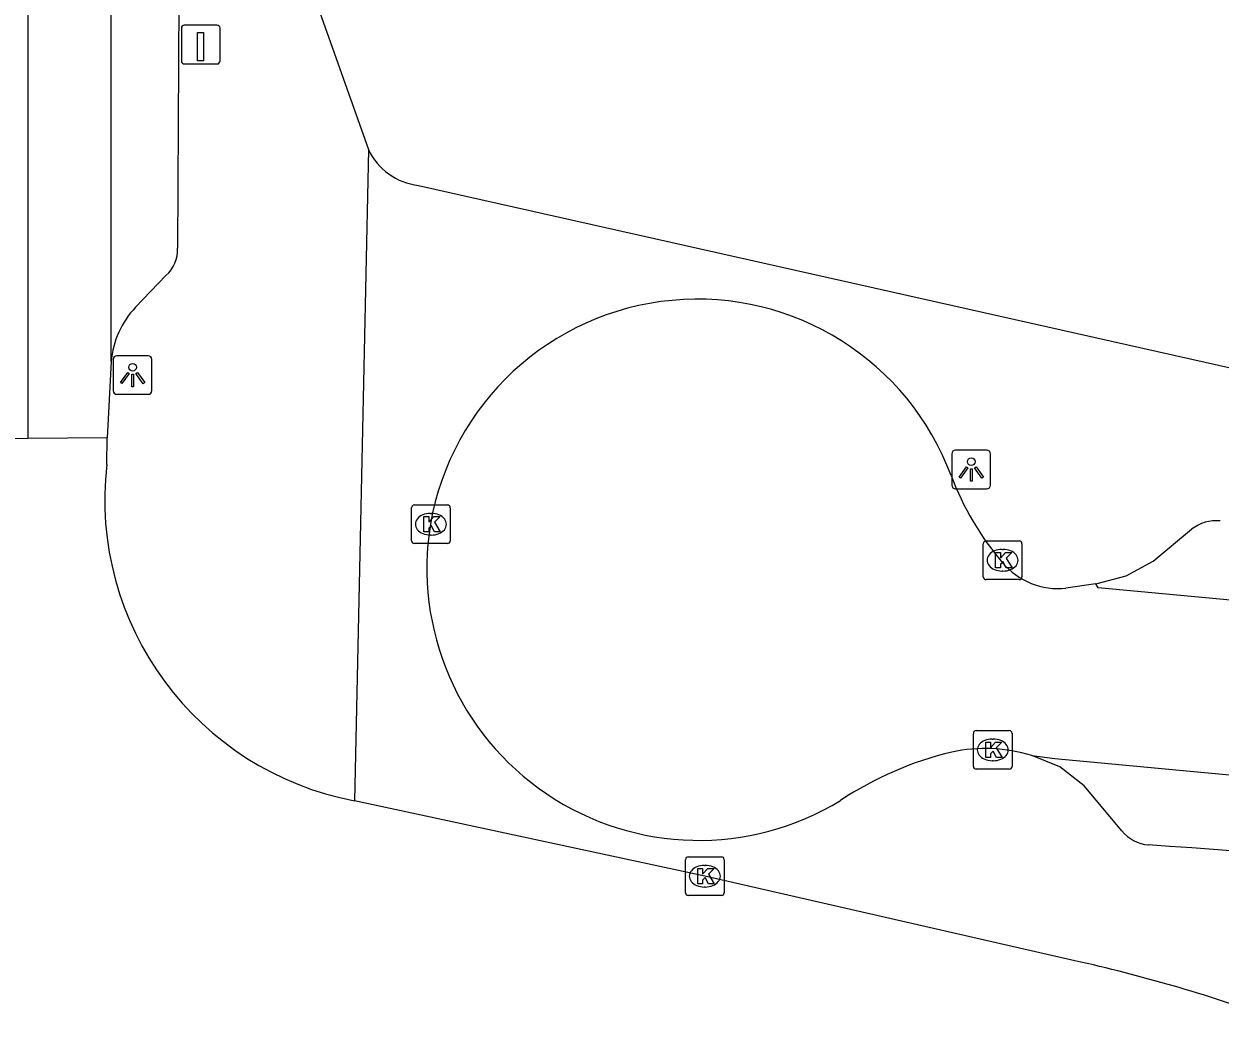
# Model space of a CAD drawing. Extents: x 163010 to 163853, y 382793 to 383982.
# Drawn here: x 163186.76 to 163217.64, y 383045.92 to 383071.57 of the extents above; entities that cross this region are included whole.
import ezdxf

# ---------------------------------------------------------------- set-up
doc = ezdxf.new("R2010")
doc.units = 0
for name, color, linetype in [('IMGEO_Fietspad_gesloten', 7, 'Continuous'), ('IMGEO_Kolk', 7, 'Continuous'), ('IMGEO_Laadpaal', 7, 'Continuous'), ('IMGEO_Lichtpunt', 7, 'Continuous'), ('IMGEO_Rijbaan_lokaal_gesloten', 7, 'Continuous'), ('IMGEO_Rijbaan_lokaal_open', 7, 'Continuous'), ('IMGEO_Voetpad_open', 7, 'Continuous')]:
    doc.layers.add(name, color=color, linetype=linetype)

msp = doc.modelspace()

# ---------------------------------------------------------------- linework, layer by layer
at = {"layer": 'IMGEO_Fietspad_gesloten'}
for points in [[(163189.011, 383062.854), (163189.015, 383072.329), (163189.013, 383084.73)], [(163189.011, 383062.854), (163188.913, 383060.888)]]:
    msp.add_lwpolyline(points, dxfattribs=at)
at = {"layer": 'IMGEO_Kolk'}
for p, q in [((163196.839, 383059.154), (163197.691, 383059.154)), ((163196.764, 383058.228), (163196.764, 383059.08)), ((163197.252, 383058.934), (163197.277, 383058.934)), ((163197.765, 383059.08), (163197.765, 383058.228)), ((163197.275, 383058.374), (163197.25, 383058.374)), ((163211.596, 383058.224), (163212.448, 383058.224)), ((163197.691, 383058.154), (163196.839, 383058.154)), ((163211.521, 383057.298), (163211.521, 383058.15)), ((163212.009, 383058.004), (163212.034, 383058.004)), ((163212.522, 383058.15), (163212.522, 383057.298)), ((163212.032, 383057.444), (163212.007, 383057.444)), ((163212.448, 383057.224), (163211.596, 383057.224)), ((163211.344, 383053.326), (163212.196, 383053.326)), ((163211.269, 383052.4), (163211.269, 383053.252)), ((163211.757, 383053.106), (163211.782, 383053.106)), ((163212.27, 383053.252), (163212.27, 383052.4)), ((163211.78, 383052.546), (163211.755, 383052.546)), ((163212.196, 383052.326), (163211.344, 383052.326)), ((163203.836, 383049.138), (163203.836, 383049.99)), ((163203.911, 383050.064), (163204.763, 383050.064)), ((163204.837, 383049.99), (163204.837, 383049.138)), ((163204.324, 383049.844), (163204.349, 383049.844)), ((163204.347, 383049.284), (163204.322, 383049.284)), ((163204.763, 383049.064), (163203.911, 383049.064))]:
    msp.add_line(p, q, dxfattribs=at)
for points in [[(163196.839, 383059.154), (163197.691, 383059.154)], [(163196.764, 383058.228), (163196.764, 383059.08)], [(163197.085, 383058.854), (163197.208, 383058.854), (163197.208, 383058.703), (163197.338, 383058.854), (163197.502, 383058.854), (163197.356, 383058.703), (163197.509, 383058.454), (163197.357, 383058.454), (163197.272, 383058.618), (163197.208, 383058.551), (163197.208, 383058.454), (163197.085, 383058.454), (163197.085, 383058.854)], [(163197.765, 383059.08), (163197.765, 383058.228)], [(163211.596, 383058.224), (163212.448, 383058.224)], [(163197.691, 383058.154), (163196.839, 383058.154)], [(163211.521, 383057.298), (163211.521, 383058.15)], [(163211.842, 383057.924), (163211.965, 383057.924), (163211.965, 383057.773), (163212.095, 383057.924), (163212.259, 383057.924), (163212.113, 383057.773), (163212.266, 383057.524), (163212.114, 383057.524), (163212.029, 383057.688), (163211.965, 383057.621), (163211.965, 383057.524), (163211.842, 383057.524), (163211.842, 383057.924)], [(163212.522, 383058.15), (163212.522, 383057.298)], [(163212.448, 383057.224), (163211.596, 383057.224)], [(163211.344, 383053.326), (163212.196, 383053.326)], [(163211.269, 383052.4), (163211.269, 383053.252)], [(163211.59, 383053.026), (163211.713, 383053.026), (163211.713, 383052.875), (163211.843, 383053.026), (163212.007, 383053.026), (163211.861, 383052.875), (163212.014, 383052.626), (163211.862, 383052.626), (163211.777, 383052.79), (163211.713, 383052.723), (163211.713, 383052.626), (163211.59, 383052.626), (163211.59, 383053.026)], [(163212.27, 383053.252), (163212.27, 383052.4)], [(163212.196, 383052.326), (163211.344, 383052.326)], [(163203.836, 383049.138), (163203.836, 383049.99)], [(163203.911, 383050.064), (163204.763, 383050.064)], [(163204.837, 383049.99), (163204.837, 383049.138)], [(163204.157, 383049.764), (163204.28, 383049.764), (163204.28, 383049.613), (163204.41, 383049.764), (163204.574, 383049.764), (163204.428, 383049.613), (163204.581, 383049.364), (163204.429, 383049.364), (163204.344, 383049.528), (163204.28, 383049.461), (163204.28, 383049.364), (163204.157, 383049.364), (163204.157, 383049.764)], [(163204.763, 383049.064), (163203.911, 383049.064)]]:
    msp.add_lwpolyline(points, dxfattribs=at)
for centre, start, end in [((163196.841, 383059.078), 91.552, 178.448), ((163196.841, 383059.078), 91.552, 178.448), ((163197.689, 383059.078), 1.552, 88.448), ((163197.689, 383059.078), 1.552, 88.448), ((163196.841, 383058.23), 181.552, 268.448), ((163196.841, 383058.23), 181.552, 268.448), ((163197.689, 383058.23), 271.552, 358.448), ((163197.689, 383058.23), 271.552, 358.448), ((163211.598, 383058.148), 91.552, 178.448), ((163211.598, 383058.148), 91.552, 178.448), ((163212.446, 383058.148), 1.552, 88.448), ((163212.446, 383058.148), 1.552, 88.448), ((163211.598, 383057.3), 181.552, 268.448), ((163211.598, 383057.3), 181.552, 268.448), ((163212.446, 383057.3), 271.552, 358.448), ((163212.446, 383057.3), 271.552, 358.448), ((163211.346, 383053.25), 91.552, 178.448), ((163211.346, 383053.25), 91.552, 178.448), ((163212.194, 383053.25), 1.552, 88.448), ((163212.194, 383053.25), 1.552, 88.448), ((163211.346, 383052.402), 181.552, 268.448), ((163211.346, 383052.402), 181.552, 268.448), ((163212.194, 383052.402), 271.552, 358.448), ((163212.194, 383052.402), 271.552, 358.448), ((163203.913, 383049.988), 91.552, 178.448), ((163203.913, 383049.988), 91.552, 178.448), ((163204.761, 383049.988), 1.552, 88.448), ((163204.761, 383049.988), 1.552, 88.448), ((163203.913, 383049.14), 181.552, 268.448), ((163203.913, 383049.14), 181.552, 268.448), ((163204.761, 383049.14), 271.552, 358.448), ((163204.761, 383049.14), 271.552, 358.448)]:
    msp.add_arc(centre, 0.0765, start, end, dxfattribs=at)
for centre, major_axis, ratio, start_param, end_param in [((163197.251, 383058.654), (-0.387, 0.002), 0.722429, 4.712389, 7.853982), ((163197.276, 383058.654), (-0.39, 0.002), 0.717154, 1.570796, 4.712389), ((163212.008, 383057.724), (-0.387, 0.002), 0.722429, 4.712389, 7.853982), ((163212.033, 383057.724), (-0.39, 0.002), 0.717154, 1.570796, 4.712389), ((163211.756, 383052.826), (-0.387, 0.002), 0.722429, 4.712389, 7.853982), ((163211.781, 383052.826), (-0.39, 0.002), 0.717154, 1.570796, 4.712389), ((163204.323, 383049.564), (-0.387, 0.002), 0.722429, 4.712389, 7.853982), ((163204.348, 383049.564), (-0.39, 0.002), 0.717154, 1.570796, 4.712389)]:
    msp.add_ellipse(centre, major_axis=major_axis, ratio=ratio, start_param=start_param, end_param=end_param, dxfattribs=at)
at = {"layer": 'IMGEO_Laadpaal'}
for p, q in [((163191.74, 383071.539), (163190.899, 383071.539)), ((163191.74, 383071.539), (163190.899, 383071.539)), ((163190.824, 383071.455), (163190.824, 383070.614)), ((163190.824, 383071.455), (163190.824, 383070.614)), ((163191.824, 383070.623), (163191.824, 383071.464)), ((163191.824, 383070.623), (163191.824, 383071.464)), ((163190.908, 383070.539), (163191.749, 383070.539)), ((163190.908, 383070.539), (163191.749, 383070.539))]:
    msp.add_line(p, q, dxfattribs=at)
msp.add_lwpolyline([(163191.239, 383071.352), (163191.399, 383071.352), (163191.399, 383070.619), (163191.239, 383070.619), (163191.239, 383071.352)], dxfattribs=at)
for centre, start, end in [((163190.902, 383071.461), 92.4484, 184.2845), ((163190.902, 383071.461), 92.4484, 184.2845), ((163191.746, 383071.461), 2.4484, 94.2845), ((163191.746, 383071.461), 2.4484, 94.2845), ((163190.902, 383070.617), 182.4484, 274.2845), ((163190.902, 383070.617), 182.4484, 274.2845), ((163191.746, 383070.617), 272.4484, 4.2845), ((163191.746, 383070.617), 272.4484, 4.2845)]:
    msp.add_arc(centre, 0.0779, start, end, dxfattribs=at)
at = {"layer": 'IMGEO_Lichtpunt'}
for p, q in [((163189.066, 383062.91), (163189.066, 383062.103)), ((163189.066, 383062.91), (163189.066, 383062.103)), ((163189.968, 383063.005), (163189.16, 383063.005)), ((163189.968, 383063.005), (163189.16, 383063.005)), ((163190.062, 383062.103), (163190.062, 383062.91)), ((163190.062, 383062.103), (163190.062, 383062.91)), ((163189.16, 383062.009), (163189.968, 383062.009)), ((163189.16, 383062.009), (163189.968, 383062.009)), ((163210.715, 383060.47), (163210.715, 383059.663)), ((163210.715, 383060.47), (163210.715, 383059.663)), ((163211.617, 383060.565), (163210.809, 383060.565)), ((163211.617, 383060.565), (163210.809, 383060.565)), ((163211.711, 383059.663), (163211.711, 383060.47)), ((163211.711, 383059.663), (163211.711, 383060.47)), ((163210.809, 383059.569), (163211.617, 383059.569)), ((163210.809, 383059.569), (163211.617, 383059.569))]:
    msp.add_line(p, q, dxfattribs=at)
for points in [[(163189.44, 383062.574), (163189.479, 383062.546), (163189.291, 383062.284), (163189.253, 383062.311), (163189.44, 383062.574)], [(163189.652, 383062.546), (163189.69, 383062.573), (163189.877, 383062.311), (163189.838, 383062.283), (163189.652, 383062.546)], [(163189.542, 383062.526), (163189.589, 383062.526), (163189.589, 383062.204), (163189.542, 383062.204), (163189.542, 383062.526)], [(163211.089, 383060.134), (163211.128, 383060.106), (163210.94, 383059.844), (163210.902, 383059.871), (163211.089, 383060.134)], [(163211.191, 383060.086), (163211.238, 383060.086), (163211.238, 383059.764), (163211.191, 383059.764), (163211.191, 383060.086)], [(163211.301, 383060.106), (163211.339, 383060.133), (163211.526, 383059.871), (163211.487, 383059.843), (163211.301, 383060.106)]]:
    msp.add_lwpolyline(points, dxfattribs=at)
for centre in [(163189.565, 383062.708), (163211.214, 383060.268)]:
    msp.add_circle(centre, 0.0994, dxfattribs=at)
for centre, start, end in [((163189.16, 383062.91), 90, 180), ((163189.16, 383062.91), 90, 180), ((163189.968, 383062.91), 0, 90), ((163189.968, 383062.91), 0, 90), ((163189.16, 383062.103), 180, 270), ((163189.16, 383062.103), 180, 270), ((163189.968, 383062.103), 270, 0), ((163189.968, 383062.103), 270, 360), ((163210.809, 383060.47), 90, 180), ((163210.809, 383060.47), 90, 180), ((163211.617, 383060.47), 0, 90), ((163211.617, 383060.47), 0, 90), ((163210.809, 383059.663), 180, 270), ((163210.809, 383059.663), 180, 270), ((163211.617, 383059.663), 270, 0), ((163211.617, 383059.663), 270, 360)]:
    msp.add_arc(centre, 0.0946, start, end, dxfattribs=at)
at = {"layer": 'IMGEO_Rijbaan_lokaal_gesloten'}
for points in [[(163195.025, 383213.387), (163195.659, 383206.771), (163194.656, 383191.361), (163192.885, 383158.536), (163191.232, 383130.905), (163188.871, 383106.11), (163187.218, 383088.753), (163186.864, 383085.328), (163186.864, 383060.867)], [(163186.864, 383060.867), (163182.995, 383060.827)]]:
    msp.add_lwpolyline(points, dxfattribs=at)
at = {"layer": 'IMGEO_Rijbaan_lokaal_open'}
for points in [[(163188.913, 383060.888), (163186.864, 383060.867)], [(163188.897, 383060.196), (163188.913, 383060.888)], [(163214.427, 383057.113), (163213.659, 383057.003)], [(163222.435, 383056.273), (163214.493, 383057.014), (163214.427, 383057.113)], [(163212.774, 383052.68), (163213.372, 383052.604), (163220.449, 383051.941)], [(163213.887, 383047.38), (163204.337, 383049.563), (163195.296, 383051.511)]]:
    msp.add_lwpolyline(points, dxfattribs=at)
for centre, radius, start, end in [((163204.142, 383057.478), 6.987, 20.3491, 170.3134), ((163196.772, 383059.299), 7.926, 173.4989, 259.2658), ((163217.894, 383062.647), 7.704, 200.8217, 220.3539), ((163204.181, 383057.509), 7.02, 170.6101, 301.4297), ((163213.455, 383058.864), 1.872, 220.1023, 276.2587), ((163212.764, 383044.127), 8.881, 103.3587, 123.6632), ((163211.575, 383048.795), 4.066, 72.8535, 102.259), ((163204.774, 383006.475), 41.908, 70.2802, 77.4411)]:
    msp.add_arc(centre, radius, start, end, dxfattribs=at)
at = {"layer": 'IMGEO_Voetpad_open'}
for points in [[(163196.282, 383114.913), (163192.827, 383081.438), (163193.185, 383077.161), (163194.113, 383072.68), (163195.651, 383068.334)], [(163190.492, 383082.414), (163190.623, 383082.296), (163190.81, 383081.806), (163190.724, 383065.784)], [(163195.651, 383068.334), (163195.448, 383058.692), (163195.296, 383051.511)], [(163196.948, 383067.404), (163224.107, 383061.294)], [(163190.425, 383065.075), (163189.643, 383064.259)], [(163214.427, 383057.113), (163215.212, 383057.322), (163215.907, 383057.7), (163216.903, 383058.523)], [(163215.105, 383050.732), (163214.13, 383051.894), (163213.503, 383052.384), (163212.774, 383052.68)]]:
    msp.add_lwpolyline(points, dxfattribs=at)
for centre, radius, start, end in [((163197.12, 383069.014), 1.619, 204.8232, 263.8927), ((163189.873, 383065.725), 0.853, 310.3345, 3.9331), ((163191.341, 383062.65), 2.339, 136.5537, 175.0077), ((163217.524, 383057.764), 0.98, 83.3618, 129.2904), ((163215.869, 383051.349), 0.982, 218.9269, 264.8666), ((163208.147, 382929.517), 121.094, 77.85148, 86.38563)]:
    msp.add_arc(centre, radius, start, end, dxfattribs=at)

doc.saveas('drawing.dxf')
